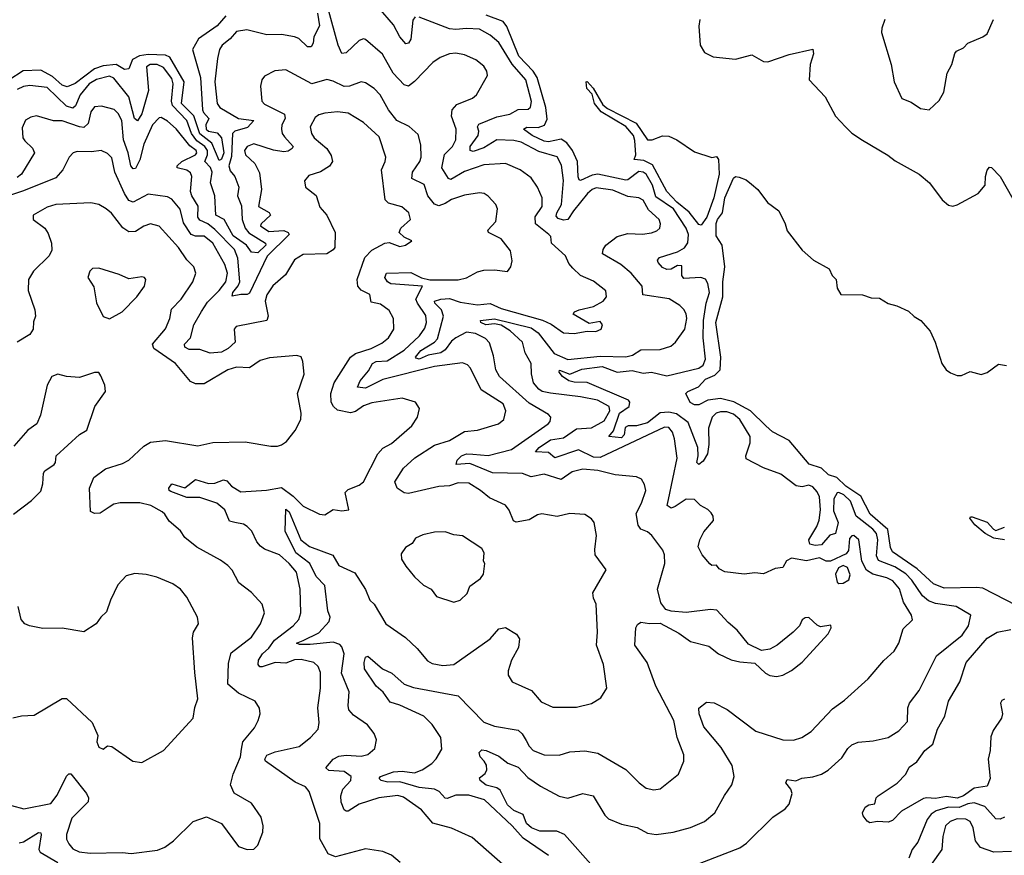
# Model space of a CAD drawing. Extents: x 2087054 to 2277909, y 548907 to 753496.
# Tile 260 of 444: x 2162327 to 2166904, y 693478 to 697364. Entities that reach past the tile are written whole.
import ezdxf

# ---------------------------------------------------------------- set-up
doc = ezdxf.new("R2010")
doc.units = 0

msp = doc.modelspace()

# ---------------------------------------------------------------- linework, layer by layer
at = {"layer": '0CON20XD'}
for points in [[(2163285, 697382.7), (2163244.8, 697335), (2163158.4, 697275), (2163131.1, 697225), (2163167.2, 697095), (2163177.6, 696945), (2163181.9, 696931.9), (2163205.9, 696905), (2163192.5, 696875), (2163193.8, 696855), (2163205, 696846.2), (2163245, 696837.3), (2163265.8, 696815), (2163277, 696745), (2163265, 696714.6), (2163255, 696708.5), (2163220.5, 696790.5), (2163165, 696833), (2163137.2, 696917.2), (2163079.9, 696975), (2163091.7, 697075), (2163025, 697190.4), (2163005, 697198.4), (2162925, 697202.6), (2162883.6, 697196.4), (2162851, 697179), (2162834.8, 697135.2), (2162815, 697133), (2162775, 697155.1), (2162715, 697148.9), (2162675, 697134.9), (2162585, 697066.9), (2162548.1, 697051.9), (2162525, 697060), (2162479.2, 697099.2), (2162425, 697129.9), (2162343.6, 697126.4), (2162276.9, 697083.1)], [(2163711.4, 697395), (2163720.5, 697335), (2163694.1, 697285), (2163692.2, 697255), (2163682, 697238), (2163665, 697238.2), (2163625, 697276.6), (2163605, 697284.7), (2163545, 697294.7), (2163476.2, 697293.8), (2163383.3, 697316.7), (2163335, 697309.1), (2163305.2, 697274.8), (2163268.5, 697245), (2163255.4, 697225), (2163246.1, 697183.9), (2163234.7, 697075), (2163245.5, 696974.5), (2163258.2, 696955), (2163344.5, 696904.5), (2163415.7, 696895), (2163386.8, 696863.2), (2163327.3, 696845), (2163317, 696835), (2163311.7, 696728.3), (2163299, 696685), (2163305, 696661.4), (2163328.1, 696635), (2163346.2, 696585), (2163339.7, 696545), (2163358.9, 696498.9), (2163361.6, 696435), (2163375, 696395.2), (2163392.9, 696372.9), (2163469.8, 696325), (2163472, 696315), (2163435, 696279.6), (2163405, 696282.1), (2163381.6, 696315), (2163319.1, 696359.1), (2163278, 696435), (2163239.5, 696455), (2163233.9, 696545), (2163214.8, 696605), (2163222.1, 696655), (2163215, 696676.5), (2163187.7, 696705), (2163200.1, 696735), (2163200.3, 696755), (2163187.4, 696775), (2163150.3, 696800.3), (2163126.4, 696835), (2163105, 696895.9), (2163037.1, 696965), (2163033, 696985), (2163041.2, 697065), (2163035, 697090), (2162995, 697142.4), (2162966, 697155), (2162933.7, 697156.3), (2162916.2, 697145), (2162926.3, 697035), (2162895, 696926.7), (2162875, 696893.5), (2162861.4, 696905), (2162834.5, 697005), (2162765, 697091.6), (2162745, 697100.7), (2162685, 697086.4), (2162650.8, 697065), (2162607.9, 697015), (2162586.6, 696963.4), (2162575, 696952.5), (2162545, 696962.5), (2162455, 697048.1), (2162375, 697058.4), (2162345, 697053.8), (2162315, 697038.9)], [(2165390.7, 694510.7), (2165445, 694472.5), (2165531.2, 694451.2), (2165576.2, 694415), (2165635, 694386.9), (2165675, 694377.1), (2165745, 694371.2), (2165795, 694324.2), (2165815, 694314.3), (2165845, 694310), (2165875, 694316.2), (2165915, 694338), (2165964.2, 694375.8), (2166085, 694507.5), (2166100, 694535), (2166098.3, 694548.3), (2166050.7, 694540.7), (2166035, 694547.5), (2165995, 694583.3), (2165978.3, 694581.7), (2165965, 694572.5), (2165952.5, 694545), (2165922.5, 694515), (2165848.1, 694455), (2165815, 694436.5), (2165775, 694430), (2165715, 694459.2), (2165662.2, 694525), (2165620.6, 694560.6), (2165568.5, 694618.5), (2165538.8, 694621.2), (2165425, 694607.3), (2165355, 694612.5), (2165331.7, 694621.7), (2165308, 694652), (2165292.3, 694715), (2165326.3, 694835), (2165325.3, 694875), (2165317.1, 694897.1), (2165265.3, 694965.3), (2165245, 694982.7), (2165214.3, 694994.3), (2165202.8, 695012.8), (2165193.1, 695066.9), (2165217.5, 695115), (2165237.5, 695175), (2165232.5, 695202.5), (2165217.5, 695227.5), (2165195, 695238.6), (2165095, 695247.1), (2165015, 695266.9), (2164945, 695273.8), (2164895, 695261.1), (2164845, 695225.3), (2164765, 695250), (2164705, 695237.9), (2164665, 695254.2), (2164525, 695255.9), (2164419.4, 695299.4), (2164356, 695296), (2164360.2, 695315), (2164381.2, 695335), (2164405, 695344.8), (2164433.4, 695343.4), (2164505, 695336.7), (2164613.3, 695365), (2164783.5, 695485), (2164792.7, 695495), (2164795.6, 695515), (2164785, 695527.3), (2164695, 695580.5), (2164558, 695705), (2164540.5, 695735), (2164530.6, 695800.6), (2164511.8, 695861.8), (2164492, 695882), (2164445.5, 695905), (2164405, 695910.8), (2164355, 695883.8), (2164335, 695869.4), (2164305, 695828.5), (2164285.1, 695814.9), (2164226.6, 695803.4), (2164185, 695785.2), (2164169.8, 695789.8), (2164167.2, 695795), (2164192.2, 695825), (2164256, 695864), (2164270, 695880), (2164297, 695985), (2164288, 696015), (2164257.5, 696045), (2164255.5, 696055), (2164285, 696063.7), (2164325, 696067), (2164375, 696050), (2164455, 696038.5), (2164515, 696043.8), (2164565, 696021.5), (2164757.3, 695967.3), (2164797.5, 695947.5), (2164855, 695907.3), (2164905, 695904.5), (2164965, 695915.7), (2165005, 695914.5), (2165030, 695925), (2165037.1, 695945), (2165025, 695960), (2164975, 695950.8), (2164900, 695995), (2164906.2, 696005), (2164928, 696015), (2164995, 696030), (2165039.1, 696055), (2165055.5, 696075), (2165052.8, 696102.8), (2164995, 696147.3), (2164935, 696174.6), (2164898.3, 696208.3), (2164880.2, 696230.2), (2164865.2, 696265.2), (2164800, 696325), (2164795.6, 696355), (2164787.5, 696365), (2164725.3, 696415), (2164723.5, 696446.5), (2164756.4, 696495), (2164756.2, 696535), (2164733.8, 696585), (2164705, 696628.9), (2164654.2, 696665), (2164585, 696694.6), (2164485, 696689.7), (2164395, 696658), (2164331.1, 696621.1), (2164320.5, 696625), (2164290, 696675), (2164302.8, 696737.2), (2164339.7, 696775), (2164355.2, 696805), (2164356.5, 696855), (2164334.7, 696914.7), (2164338.2, 696945), (2164359.9, 696970.1), (2164431.5, 696998.5), (2164451.4, 697015), (2164502, 697105), (2164498.6, 697125), (2164485, 697147.5), (2164447.3, 697177.3), (2164395, 697200.4), (2164355, 697207.9), (2164325, 697205.5), (2164281.9, 697188.1), (2164247.5, 697165), (2164162.7, 697077.3), (2164135, 697054.6), (2164115, 697060.4), (2164063.9, 697115), (2164013.6, 697203.6), (2163935, 697271.9), (2163925, 697274.4), (2163905, 697266.7), (2163845, 697209.6), (2163825, 697206.4), (2163807.7, 697245), (2163760.6, 697415)], [(2164165, 697376.6), (2164155, 697361.2), (2164145, 697274.2), (2164135, 697255.6), (2164121.9, 697251.9), (2164093.7, 697285), (2164065, 697340), (2163995, 697421.2)], [(2165415, 693412.5), (2165675, 693513.1), (2165706, 693534), (2165828, 693655), (2165885, 693694.3), (2165904.5, 693715.5), (2165917.8, 693765), (2165911.9, 693785), (2165889.1, 693815), (2165895, 693830.6), (2165935, 693824.4), (2165963, 693837), (2166015, 693842.7), (2166055, 693855.5), (2166085, 693873.1), (2166149.1, 693930.9), (2166177.1, 693975), (2166195, 693991.4), (2166225.7, 694004.3), (2166295, 694010), (2166363.9, 694026.1), (2166414.1, 694055.9), (2166455, 694100), (2166456.1, 694163.9), (2166464, 694185), (2166508.8, 694245), (2166589.1, 694405), (2166708.2, 694501.8), (2166737.8, 694545), (2166748.1, 694595), (2166681.4, 694635), (2166585, 694649.2), (2166552, 694662), (2166524.6, 694684.6), (2166475, 694757.9), (2166447.3, 694787.3), (2166395, 694820), (2166319.2, 694849.2), (2166310.3, 694870.3), (2166316.4, 694945), (2166309.8, 694975), (2166292.9, 694995), (2166215.4, 695055.4), (2166188.8, 695125), (2166157.9, 695155), (2166135, 695165.2), (2166127, 695163), (2166112.6, 695135), (2166109.8, 695079.8), (2166132, 695025), (2166120, 694975), (2166094, 694966), (2166055, 694922), (2166025, 694918.3), (2165999.7, 694925), (2165995.7, 694945), (2166033.1, 695006.9), (2166043.1, 695036.9), (2166050.1, 695085), (2166045.5, 695145), (2166035, 695168.8), (2166015, 695191.5), (2165995, 695198.8), (2165965, 695191.1), (2165936.4, 695196.4), (2165865, 695251.1), (2165785, 695279.4), (2165705, 695322), (2165703.5, 695335), (2165723.7, 695396.3), (2165723.3, 695425), (2165675.7, 695505), (2165645, 695529.3), (2165615, 695540.2), (2165585, 695540.6), (2165565, 695534.2), (2165545.8, 695515), (2165529.9, 695465), (2165531.2, 695388.8), (2165524.1, 695345), (2165505, 695311), (2165485, 695294.7), (2165474.8, 695305), (2165481, 695335), (2165479.8, 695375), (2165435, 695490), (2165380.7, 695530.7), (2165345, 695538.9), (2165304.7, 695535.3), (2165245, 695488.8), (2165195, 695475.5), (2165155.4, 695475.4), (2165142.6, 695467.4), (2165137.2, 695432.8), (2165125, 695418.7), (2165065.8, 695425), (2165087.8, 695452.2), (2165115, 695534.8), (2165160.6, 695565), (2165163.8, 695585), (2165157.2, 695595), (2164965, 695676.9), (2164905, 695677.7), (2164879.4, 695685), (2164850.4, 695705), (2164835.8, 695725), (2164836.7, 695733.3), (2164885, 695715.8), (2164940.8, 695739.2), (2165035, 695751.8), (2165105, 695725.5), (2165175, 695732.4), (2165225, 695719.6), (2165265, 695724.8), (2165335, 695707.9), (2165485, 695743.3), (2165505, 695757.3), (2165514.8, 695785.2), (2165505.1, 695885), (2165505.4, 695965), (2165518.5, 696045), (2165533.7, 696095), (2165526.7, 696136.7), (2165515, 696157.3), (2165494.3, 696164.3), (2165415, 696160.2), (2165405.8, 696175), (2165405, 696219.2), (2165385, 696221.1), (2165356, 696204), (2165335, 696202.3), (2165315, 696211.8), (2165295.5, 696235), (2165291.9, 696245), (2165302, 696258), (2165385, 696284.2), (2165417.1, 696302.9), (2165433.1, 696326.9), (2165436.6, 696365), (2165425.2, 696395), (2165366.4, 696485), (2165285, 696540), (2165268.8, 696595), (2165239.6, 696645), (2165225, 696655.3), (2165205, 696657.8), (2165155, 696619), (2165145, 696617.2), (2165015, 696644.9), (2164988.6, 696641.4), (2164935, 696616.8), (2164928.8, 696618.8), (2164922.9, 696632.9), (2164919.8, 696705), (2164896.5, 696755), (2164870.9, 696790.9), (2164845, 696807.7), (2164785, 696796.4), (2164765, 696799.5), (2164709.7, 696825), (2164668.9, 696855), (2164685, 696864.6), (2164737.4, 696862.6), (2164766.8, 696873.2), (2164778.9, 696901.1), (2164773.6, 696955), (2164732.5, 697095), (2164714, 697125), (2164647.4, 697195), (2164592.1, 697332.1), (2164575.3, 697355), (2164495.6, 697385)], [(2164995, 693422.9), (2164859.4, 693575), (2164825, 693590.5), (2164745, 693589.6), (2164706.2, 693605), (2164683.6, 693625), (2164667.2, 693667.2), (2164625, 693685.5), (2164595, 693712.3), (2164560.8, 693780.8), (2164545, 693790.8), (2164495, 693804.3), (2164468.1, 693825), (2164465, 693838.8), (2164491.7, 693858.3), (2164498.8, 693875), (2164497.7, 693897.7), (2164486.7, 693915), (2164467.5, 693935), (2164463.6, 693956.4), (2164475, 693968.6), (2164495, 693965.6), (2164555, 693938.6), (2164596.5, 693906.5), (2164645, 693887.8), (2164689.6, 693839.6), (2164748.9, 693798.9), (2164835, 693752.6), (2164875, 693744.2), (2164945, 693765.8), (2164993.6, 693753.6), (2165048.1, 693665), (2165065, 693647.7), (2165125, 693623.2), (2165197, 693607), (2165245, 693580.3), (2165285.3, 693574.7), (2165365, 693584.7), (2165445, 693606.9), (2165510, 693635), (2165559.4, 693675), (2165603.8, 693756.2), (2165638, 693805), (2165648, 693845), (2165638.6, 693895), (2165588.9, 693978.9), (2165507.9, 694075), (2165485.7, 694135), (2165485, 694162.5), (2165520.5, 694189.5), (2165555, 694187.1), (2165615.5, 694155.5), (2165748.8, 694055), (2165875, 694015.5), (2165925, 694013.5), (2165963.8, 694026.2), (2166006.2, 694053.8), (2166105, 694158.8), (2166161.3, 694198.7), (2166271.2, 694298.8), (2166345, 694384.3), (2166392.6, 694427.4), (2166414.4, 694465), (2166435, 694531.2), (2166477.8, 694572.2), (2166473.5, 694595), (2166435.6, 694655.6), (2166416.8, 694716.8), (2166385.9, 694754.1), (2166358.5, 694768.5), (2166292.9, 694785), (2166263.8, 694803.8), (2166242, 694845), (2166228.6, 694945), (2166205, 694964.7), (2166195, 694963.4), (2166185, 694951.5), (2166179.4, 694895), (2166170, 694880), (2166096, 694846), (2166076.1, 694846.1), (2166045, 694862), (2165985, 694847.5), (2165915, 694860), (2165892.2, 694847.8), (2165875, 694816.2), (2165838.7, 694811.3), (2165785, 694787.5), (2165745, 694790.8), (2165695, 694785.8), (2165605, 694796), (2165579.5, 694809.5), (2165566.7, 694826.7), (2165545, 694826.2), (2165535, 694833.8), (2165499.2, 694875), (2165481.7, 694911.7), (2165488.6, 694945), (2165507.3, 694982.7), (2165552.6, 695035), (2165551, 695055), (2165541.3, 695071.3), (2165526.4, 695086.4), (2165491.8, 695105), (2165465, 695133.3), (2165425, 695133.4), (2165375, 695099.7), (2165355, 695092.9), (2165337.8, 695105), (2165342.9, 695132.9), (2165383.2, 695325), (2165371.7, 695415), (2165361.8, 695445), (2165345, 695467.3), (2165325, 695469.1), (2165025, 695328.4), (2164995, 695330), (2164925, 695364.3), (2164815, 695326.2), (2164785, 695351.5), (2164724.5, 695354.5), (2164741.8, 695375), (2164795, 695410.2), (2164855, 695419.8), (2164915, 695461.5), (2164985, 695465.2), (2165045, 695498), (2165070, 695545), (2165067.9, 695565), (2165013.1, 695595), (2164935, 695609.5), (2164795, 695626.3), (2164756, 695635), (2164740, 695645), (2164715.7, 695675), (2164706.3, 695716.3), (2164704.5, 695765), (2164677.5, 695815), (2164665.3, 695865), (2164607.7, 695917.7), (2164565, 695942.8), (2164535, 695950.2), (2164493.8, 695945), (2164470.5, 695955), (2164468.8, 695965), (2164535, 695973.3), (2164705, 695931.6), (2164737.5, 695907.5), (2164811.6, 695811.6), (2164875, 695783.7), (2165025, 695798.9), (2165144.7, 695795.3), (2165176.4, 695803.6), (2165215, 695828.5), (2165305, 695829.6), (2165353.8, 695846.2), (2165375.6, 695865), (2165418.9, 695925), (2165429.1, 695975), (2165426.2, 695996.2), (2165415, 696016), (2165396, 696035), (2165346, 696066), (2165224.7, 696084.7), (2165220.4, 696125), (2165170.4, 696185), (2165121.5, 696225), (2165035.8, 696275), (2165039.5, 696295), (2165052.1, 696315), (2165105, 696355.5), (2165155, 696369.6), (2165223.1, 696366.9), (2165265, 696372.1), (2165288.6, 696381.4), (2165302.5, 696395), (2165305.8, 696415), (2165300, 696435), (2165249.8, 696479.8), (2165225, 696524.4), (2165205, 696536.2), (2165155, 696541.3), (2165085, 696571.6), (2165007.5, 696582.5), (2164988.9, 696575), (2164967.5, 696555), (2164901, 696475), (2164875, 696434.3), (2164855, 696432.1), (2164829.9, 696439.9), (2164821, 696451), (2164824, 696465), (2164846.4, 696505), (2164855.5, 696615.5), (2164846.7, 696686.7), (2164825.6, 696725.6), (2164741.2, 696751.2), (2164657.7, 696795), (2164625, 696802.5), (2164545, 696804.8), (2164485, 696767.7), (2164435, 696751.5), (2164420.8, 696755), (2164421.4, 696775), (2164458.9, 696825), (2164461.7, 696845), (2164456, 696865), (2164461.9, 696878.1), (2164545, 696912.2), (2164605.8, 696924.2), (2164645, 696946.3), (2164691.6, 696948.4), (2164702.6, 696957.4), (2164706.2, 696983.8), (2164680.9, 697085), (2164616.6, 697156.6), (2164555, 697257.2), (2164515, 697291.8), (2164465, 697320.3), (2164405, 697323.8), (2164355, 697317.8), (2164325, 697321), (2164185, 697376)], [(2165488.6, 697365), (2165484.2, 697334.2), (2165490, 697245), (2165510.9, 697210.9), (2165551.3, 697191.3), (2165655, 697180.4), (2165730.5, 697200.5), (2165785, 697170), (2165805, 697168.6), (2165905, 697201.4), (2166015, 697226.7), (2166018, 697205), (2166001.2, 697155), (2165996.7, 697085), (2166071.2, 697005), (2166120, 696915), (2166165.8, 696865), (2166196.2, 696836.2), (2166245, 696804.3), (2166363.6, 696733.6), (2166397.2, 696707.2), (2166508, 696645), (2166556, 696605), (2166615, 696526.7), (2166645, 696501.2), (2166665, 696496.7), (2166685, 696503.3), (2166783.3, 696555), (2166816, 696595), (2166816.5, 696635), (2166825, 696663.8), (2166835, 696677.5), (2166845, 696676.7), (2166885.6, 696635), (2166970, 696485)], [(2166349.2, 697365), (2166334.4, 697325), (2166333.5, 697305), (2166378.8, 697155), (2166392, 697075), (2166427.3, 696997.3), (2166471.2, 696981.2), (2166515, 696951.2), (2166555.8, 696944.2), (2166601.7, 696988.3), (2166623.3, 697026.7), (2166639.4, 697115), (2166660.8, 697155), (2166675, 697207.5), (2166682.7, 697217.3), (2166715, 697233.3), (2166734.5, 697255.5), (2166805, 697284), (2166825, 697298.8), (2166854, 697365)], [(2164572.9, 693435), (2164430.2, 693560.2), (2164335, 693604.3), (2164248, 693628), (2164195, 693690), (2164111.7, 693748.3), (2164085, 693755.3), (2163996.7, 693745), (2163905.8, 693715), (2163855, 693683.8), (2163845, 693682.7), (2163835, 693690), (2163821.3, 693725), (2163819.6, 693755), (2163830, 693785), (2163867.3, 693825), (2163867.5, 693845), (2163835, 693868.1), (2163765, 693871.5), (2163750.6, 693885), (2163784.6, 693925), (2163811.3, 693938.7), (2163845, 693943), (2163915, 693939.2), (2163945, 693946.9), (2163978, 693975), (2163985.7, 694015), (2163974.5, 694045), (2163943.8, 694085), (2163879.2, 694129.2), (2163857.6, 694155), (2163853.5, 694175), (2163858.5, 694238.5), (2163822.8, 694325), (2163835.3, 694415), (2163825, 694447.3), (2163815, 694457.5), (2163785, 694469.6), (2163677.6, 694457.6), (2163628.5, 694458.5), (2163614.3, 694465), (2163645, 694476.3), (2163718.2, 694511.8), (2163766.5, 694565), (2163770.6, 694585), (2163759.4, 694615), (2163745, 694732.9), (2163704.8, 694775), (2163675.6, 694835.6), (2163610.7, 694885), (2163560.6, 694985), (2163565, 695087.5), (2163580, 695075), (2163634.9, 694944.9), (2163674.3, 694914.3), (2163783.3, 694873.3), (2163811.1, 694825), (2163885, 694791.5), (2163934.4, 694714.4), (2163955, 694664.4), (2163975.6, 694645), (2164028.9, 694555), (2164121.5, 694491.5), (2164175, 694439.5), (2164222.5, 694382.5), (2164245, 694370), (2164295, 694360.5), (2164345, 694364.4), (2164514.3, 694485), (2164555, 694530.6), (2164585, 694537.1), (2164636.4, 694506.4), (2164650.8, 694485), (2164646.7, 694445), (2164613.1, 694385), (2164597.5, 694335), (2164598, 694315), (2164616.2, 694285), (2164706, 694245), (2164751.2, 694191.2), (2164805, 694166), (2164915, 694167.1), (2164985.6, 694184.4), (2165029.5, 694210.5), (2165056, 694255), (2165040.6, 694365), (2165009.4, 694455), (2165013.3, 694515), (2165007.1, 694645), (2164995, 694673.8), (2164992.1, 694697.9), (2165053.3, 694805), (2165002.9, 694875), (2165000.3, 694899.7), (2165008.1, 694965), (2164998, 695025), (2164985, 695043.3), (2164955, 695063.3), (2164885, 695067.8), (2164825.8, 695054.2), (2164755, 695065.6), (2164735, 695061.1), (2164695, 695038.5), (2164635, 695027.1), (2164623.4, 695033.4), (2164603, 695083), (2164585, 695105.6), (2164510.6, 695140.6), (2164470, 695175), (2164415, 695207.9), (2164365, 695210), (2164325, 695196.8), (2164275, 695192.7), (2164135, 695160.4), (2164115, 695163.8), (2164082.5, 695185), (2164071.1, 695215), (2164111.4, 695278.6), (2164164.4, 695325.6), (2164255, 695384.6), (2164325, 695406.9), (2164395, 695448.8), (2164455, 695454.6), (2164553.8, 695485), (2164577.5, 695505), (2164587.5, 695545), (2164575, 695577.5), (2164472.2, 695642.2), (2164423.6, 695743.6), (2164408.6, 695758.6), (2164385, 695768.5), (2164255, 695750.9), (2164015, 695690.5), (2163935, 695649.9), (2163898.2, 695655), (2163910.3, 695685), (2163949.3, 695730.7), (2163967, 695765), (2163985, 695773.8), (2164035, 695777.8), (2164115, 695827.6), (2164186.4, 695893.6), (2164211.1, 695928.9), (2164218, 695955), (2164215, 695988.6), (2164176.5, 696045), (2164169.4, 696065), (2164200, 696125), (2164052.5, 696135), (2164037.5, 696145), (2164024.7, 696165), (2164032.9, 696185), (2164145, 696188.5), (2164195, 696163.1), (2164233.4, 696153.4), (2164365, 696154.8), (2164405, 696164.2), (2164455, 696191.1), (2164485, 696199.2), (2164535, 696200.5), (2164595, 696192.5), (2164610.6, 696215), (2164617.2, 696242.8), (2164608.9, 696288.9), (2164565, 696344.4), (2164506, 696375), (2164504, 696385), (2164540, 696425), (2164548, 696485), (2164541.2, 696505), (2164505, 696544), (2164486.7, 696555), (2164465, 696558.2), (2164395, 696547.5), (2164335, 696528.4), (2164305, 696508.9), (2164275, 696497.8), (2164255, 696505.9), (2164224.3, 696545), (2164208.3, 696598.3), (2164150.9, 696625), (2164153.5, 696655), (2164187.7, 696705), (2164193.6, 696725), (2164192, 696782), (2164179.7, 696829.7), (2164137.3, 696867.3), (2164080, 696895), (2164041.5, 696945), (2164002.7, 697015), (2163975, 697043.5), (2163935, 697070), (2163914.6, 697075.4), (2163860, 697055), (2163835, 697053.2), (2163785, 697078.8), (2163755, 697085.5), (2163685, 697066.2), (2163565, 697131.5), (2163513.7, 697126.3), (2163465, 697100.8), (2163452.9, 697085), (2163447.1, 697055), (2163453.1, 696985), (2163465, 696971.1), (2163558.5, 696925), (2163562, 696905), (2163546.5, 696875), (2163543.6, 696855), (2163546.9, 696835), (2163559, 696819), (2163597.8, 696775), (2163594.4, 696765), (2163575, 696752.9), (2163555, 696749.5), (2163506.8, 696756.8), (2163415, 696786.1), (2163385.3, 696774.7), (2163372.2, 696755), (2163376.2, 696735), (2163420.4, 696695), (2163442.4, 696652.4), (2163451.1, 696575), (2163436.7, 696495), (2163487.3, 696467.3), (2163493.5, 696455), (2163450, 696415), (2163446.7, 696405), (2163485, 696378.4), (2163555, 696383.1), (2163574.6, 696375), (2163579.4, 696365), (2163477.4, 696265), (2163395, 696092.1), (2163385, 696085.2), (2163355, 696086.3), (2163315, 696078), (2163317.7, 696095), (2163343.6, 696126.4), (2163351.1, 696145), (2163341.9, 696255), (2163325.2, 696295), (2163235, 696388.7), (2163201.9, 696415), (2163165, 696431), (2163155.2, 696445), (2163157.4, 696497.4), (2163127.6, 696545), (2163121.6, 696565), (2163127.4, 696635), (2163121.6, 696651.6), (2163104.5, 696664.5), (2163058.6, 696675), (2163060, 696685), (2163081.4, 696705), (2163144.6, 696735), (2163150.6, 696745), (2163147.8, 696755), (2163117.8, 696777.8), (2163055, 696856.2), (2163015, 696892.7), (2162985, 696908.5), (2162975, 696907.8), (2162945, 696874.6), (2162904.9, 696785), (2162885, 696712.9), (2162865, 696671.9), (2162855, 696671.1), (2162843.7, 696685), (2162832.2, 696745), (2162809.2, 696805), (2162801.9, 696895), (2162785, 696928.2), (2162765.7, 696945.7), (2162707.4, 696962.6), (2162675, 696958.2), (2162657.3, 696935), (2162645, 696881.8), (2162625, 696863.4), (2162605, 696865.2), (2162525, 696894.1), (2162485, 696893.8), (2162405, 696916.9), (2162378.8, 696911.2), (2162355, 696896.9), (2162338.3, 696861.7), (2162342.5, 696815), (2162350.5, 696800.5), (2162387.1, 696767.1), (2162396.2, 696745), (2162336.1, 696645), (2162315, 696630.2)], [(2165495, 696409.1), (2165485, 696411.8), (2165438.9, 696468.9), (2165381.9, 696515), (2165335, 696565.4), (2165269.3, 696689.3), (2165229.1, 696709.1), (2165183.6, 696713.6), (2165190.8, 696735), (2165187.1, 696802.9), (2165180, 696825), (2165145, 696867.5), (2165030, 696935), (2164999.1, 696975), (2164988.2, 697018.2), (2164964.1, 697044.1), (2164960, 697075), (2164965, 697076.2), (2164993.3, 697045), (2165037.4, 696967.4), (2165060.3, 696950.3), (2165192.9, 696882.9), (2165245, 696806), (2165267.5, 696805), (2165315, 696823.3), (2165345, 696822.5), (2165382.5, 696805), (2165465, 696750), (2165545, 696723.3), (2165567, 696727), (2165575.7, 696714.3), (2165578.4, 696645), (2165553.6, 696535), (2165522, 696445), (2165495, 696409.1)], [(2164096.2, 693445), (2164055, 693478), (2164015.7, 693495.7), (2163935, 693507.5), (2163795, 693470), (2163761.9, 693485), (2163722.5, 693555), (2163722.5, 693625), (2163672.9, 693775), (2163656.3, 693796.3), (2163608.3, 693818.3), (2163470, 693915), (2163466.7, 693925), (2163476, 693944), (2163515, 693959.3), (2163625.7, 693984.3), (2163679.4, 694025), (2163714.3, 694065), (2163719.4, 694095), (2163713.7, 694163.7), (2163726.2, 694255), (2163725, 694327.5), (2163715.3, 694355.3), (2163695, 694374.5), (2163635, 694388), (2163605, 694387.6), (2163565, 694371.8), (2163515, 694374.2), (2163455, 694353.9), (2163444, 694355), (2163435.6, 694365), (2163437.3, 694385), (2163455.3, 694415), (2163485, 694441.1), (2163512.3, 694477.7), (2163598.8, 694545), (2163624.5, 694575), (2163634.6, 694605), (2163630.7, 694715), (2163614.5, 694795), (2163580, 694835), (2163535, 694874.5), (2163465, 694901.8), (2163446.7, 694915), (2163430, 694935), (2163406.5, 694985), (2163385, 695007.5), (2163367.2, 695017.2), (2163327.5, 695025), (2163302.4, 695032.4), (2163280.7, 695085), (2163243.5, 695115), (2163165, 695141.5), (2163105, 695142.6), (2163030.5, 695170.5), (2163022.1, 695175), (2163020.9, 695185), (2163034.8, 695205.2), (2163095, 695187.2), (2163144.4, 695225.6), (2163205, 695206.4), (2163235, 695208.8), (2163275, 695223.8), (2163289.6, 695219.6), (2163312, 695195), (2163355, 695168.1), (2163475, 695175.8), (2163545, 695188), (2163598, 695148), (2163645, 695102), (2163721.2, 695065), (2163745, 695061.9), (2163785, 695085.8), (2163825, 695080), (2163856.7, 695085), (2163840, 695165), (2163855, 695178.8), (2163905, 695198.8), (2163926.2, 695215), (2163991.8, 695345), (2164015, 695371.1), (2164055, 695393.3), (2164150.8, 695475), (2164175.8, 695515), (2164186, 695555), (2164166.7, 695585), (2164105, 695604.4), (2163965, 695582.1), (2163925, 695567.7), (2163888.3, 695541.7), (2163865, 695535.9), (2163805, 695548.5), (2163785.5, 695565), (2163775.4, 695585), (2163773.5, 695625), (2163789.7, 695675), (2163865.4, 695795), (2163888.1, 695811.9), (2163961.4, 695835), (2164011, 695859), (2164042.5, 695885), (2164067.1, 695925), (2164064.6, 695975), (2164045, 696012.2), (2164005, 696041.2), (2163960.4, 696050.4), (2163955.3, 696085.3), (2163915, 696105.5), (2163899.1, 696125), (2163896.8, 696155), (2163931.8, 696258.2), (2163965, 696292.9), (2164025, 696324.4), (2164045, 696327.5), (2164095, 696309.5), (2164121.2, 696315), (2164150, 696335), (2164115, 696352.5), (2164090.8, 696375), (2164099.4, 696395), (2164143.6, 696435), (2164135.5, 696465), (2164103, 696493), (2164041.3, 696511.3), (2164026.2, 696526.2), (2164008.9, 696665), (2164026.9, 696705), (2164028.8, 696725), (2163998.8, 696818.8), (2163925.8, 696885.8), (2163855, 696930), (2163805, 696936.2), (2163745, 696928.9), (2163718.2, 696921.8), (2163701.2, 696908.8), (2163677.7, 696865), (2163683.5, 696835), (2163696.9, 696815), (2163755.5, 696765), (2163775, 696732), (2163781.5, 696705), (2163767.4, 696682.6), (2163725, 696657.1), (2163671.3, 696638.7), (2163652, 696615), (2163656.2, 696585), (2163705, 696545.8), (2163715, 696517.5), (2163722.4, 696492.4), (2163755.7, 696455), (2163794.2, 696375), (2163792, 696305), (2163785, 696293.8), (2163754.5, 696275.5), (2163645, 696272.7), (2163605, 696247.1), (2163562.9, 696177.1), (2163503.8, 696126.2), (2163475.9, 696085), (2163469.1, 696055), (2163483.1, 695985), (2163476.9, 695965), (2163332.9, 695937.1), (2163323.9, 695925), (2163329.3, 695865), (2163296.9, 695835), (2163265, 695817.8), (2163212.4, 695812.4), (2163165, 695829.5), (2163115, 695830), (2163095, 695840.4), (2163093.2, 695855), (2163120.7, 695885), (2163137.2, 695945), (2163172.7, 696007.3), (2163200, 696050), (2163255, 696104.4), (2163285.2, 696145), (2163293.3, 696185), (2163281.4, 696225), (2163225, 696324.7), (2163185, 696357.5), (2163145, 696357), (2163125, 696365.3), (2163089.2, 696419.2), (2163072.9, 696482.9), (2163035, 696530), (2163015, 696540), (2162925, 696553.1), (2162855, 696515.4), (2162835, 696523.2), (2162814.4, 696555), (2162770, 696655), (2162755, 696722), (2162735, 696741.9), (2162706.4, 696756.4), (2162660.7, 696749.3), (2162595, 696751.5), (2162576.2, 696745), (2162557.5, 696725), (2162528.1, 696665), (2162495, 696628.9), (2162345, 696567.6), (2162225, 696529.6)], [(2167015, 694611.3), (2166805, 694719.4), (2166775, 694723.8), (2166625, 694720.7), (2166575, 694740.5), (2166500.1, 694810.1), (2166385, 694889.1), (2166375, 694909.2), (2166362.5, 694992.5), (2166281.3, 695065), (2166237.7, 695147.7), (2166168.3, 695195), (2166125.4, 695235.4), (2166087.8, 695247.8), (2166055, 695278.1), (2165996.9, 695296.9), (2165905, 695407.5), (2165827.6, 695447.6), (2165795.8, 695475), (2165724.2, 695544.2), (2165647.4, 695587.4), (2165585, 695602.9), (2165525.9, 695594.1), (2165485, 695573.3), (2165465, 695572.8), (2165444.2, 695584.2), (2165424.3, 695625.7), (2165432.5, 695635), (2165482.9, 695657.1), (2165515, 695692.2), (2165558.7, 695711.3), (2165584.2, 695735.8), (2165586.1, 695795), (2165562.8, 695955), (2165595.6, 696075), (2165595.8, 696144.2), (2165605.3, 696215), (2165592.2, 696315), (2165565, 696358.8), (2165564.2, 696415.8), (2165571.3, 696435), (2165594.7, 696465), (2165604.8, 696535.2), (2165645, 696627.5), (2165655, 696634), (2165672.3, 696632.3), (2165705, 696618.8), (2165728.9, 696598.9), (2165758, 696575), (2165804.1, 696514.1), (2165856.7, 696475), (2165886.2, 696415), (2165895, 696382.5), (2165965, 696292.5), (2166017.5, 696245), (2166090, 696205), (2166103.9, 696173.9), (2166122.5, 696155), (2166128, 696115), (2166145, 696086.2), (2166245, 696083.8), (2166285, 696070), (2166325, 696068.8), (2166365, 696044), (2166405, 696033.8), (2166459.1, 696009.1), (2166485, 695983.8), (2166516.7, 695965), (2166560, 695915), (2166583.8, 695865), (2166614, 695765), (2166633.8, 695735), (2166655, 695721.2), (2166685, 695710), (2166705, 695710), (2166745, 695727.5), (2166796.1, 695713.9), (2166825, 695723.3), (2166877.7, 695762.3), (2166915, 695755.8)], [(2162289.8, 693709.8), (2162346.6, 693693.4), (2162471.9, 693718.1), (2162501.9, 693758.1), (2162545, 693846.2), (2162555, 693856), (2162565, 693856), (2162638.1, 693765), (2162647.1, 693745), (2162645, 693726.7), (2162570, 693650), (2162544.6, 693575), (2162545, 693553.3), (2162555, 693530.8), (2162575, 693507.5), (2162604.4, 693494.4), (2162655, 693487.1), (2162805, 693490.6), (2162845, 693485.7), (2162967.9, 693502.1), (2163001.2, 693515), (2163042, 693545), (2163134, 693635), (2163195, 693656.4), (2163265.4, 693625.4), (2163345, 693518), (2163385, 693504), (2163415, 693506.2), (2163433.8, 693525), (2163457.5, 693585), (2163459.2, 693615), (2163449.2, 693655), (2163405, 693720), (2163325, 693767.1), (2163307.8, 693805), (2163319.8, 693855), (2163353.3, 693935), (2163358.9, 693971.1), (2163365.2, 694005), (2163419.1, 694070.9), (2163436.5, 694105), (2163444.4, 694135), (2163442.1, 694162.1), (2163422.5, 694195), (2163345, 694232.3), (2163294.2, 694274.2), (2163298, 694372), (2163311, 694419), (2163405, 694491.8), (2163446.4, 694555), (2163465.4, 694605), (2163455, 694645.8), (2163405, 694700), (2163345.7, 694745), (2163314.5, 694804.5), (2163295, 694826), (2163261.1, 694851.1), (2163150.2, 694910.2), (2163095, 694956), (2163075, 694986.2), (2163022, 695032), (2163002, 695065), (2162988.8, 695075), (2162936.2, 695105), (2162885, 695117.3), (2162795, 695116.5), (2162765, 695111.1), (2162742.9, 695097.1), (2162700.6, 695069.4), (2162675, 695067.8), (2162656.1, 695076.1), (2162651.9, 695185), (2162672.5, 695235), (2162725.4, 695274.6), (2162805, 695300), (2162834.6, 695315.4), (2162905, 695380), (2162935, 695398.5), (2163005, 695407.1), (2163155, 695382), (2163225, 695397.8), (2163375, 695401.1), (2163495, 695380), (2163525, 695380), (2163545, 695386.2), (2163567, 695403), (2163607.3, 695452.7), (2163634.2, 695505), (2163635.7, 695534.3), (2163618.2, 695625), (2163649.2, 695715), (2163644, 695774), (2163635.9, 695795.9), (2163615, 695802), (2163488.1, 695791.9), (2163445, 695779.4), (2163395, 695744.4), (2163335, 695747.5), (2163295, 695736.2), (2163185, 695670), (2163145, 695670), (2163120.6, 695680.6), (2163050.9, 695765), (2162950.6, 695835), (2162944.4, 695854.4), (2163005, 695925.7), (2163025, 695973.8), (2163033, 696017), (2163078.5, 696065), (2163131.8, 696145), (2163145.6, 696185), (2163136.7, 696215), (2163105, 696247.5), (2163066.2, 696305), (2162975, 696404.5), (2162935, 696414.5), (2162905, 696404.4), (2162865, 696378.9), (2162835, 696376.9), (2162806, 696396), (2162753.9, 696463.9), (2162729.2, 696485), (2162695, 696504.4), (2162658.3, 696511.7), (2162495, 696504.6), (2162455, 696492.7), (2162390, 696455), (2162389.2, 696435), (2162443.8, 696393.8), (2162460, 696370), (2162475.5, 696325), (2162477.4, 696292.6), (2162464.6, 696265.4), (2162391.9, 696195), (2162368.9, 696155), (2162366.9, 696105), (2162397.5, 696015), (2162400, 695985), (2162391.2, 695958.8), (2162390, 695925), (2162375, 695900), (2162316, 695864)], [(2162745, 695973.3), (2162803.8, 696005), (2162872, 696075), (2162907.5, 696125), (2162913.3, 696155), (2162907.5, 696165), (2162895, 696168.8), (2162835, 696158.6), (2162789.3, 696179.3), (2162695, 696208), (2162665, 696206.2), (2162653.3, 696195), (2162644, 696165), (2162672.3, 696122.3), (2162685, 696047.5), (2162715, 695983.3), (2162745, 695973.3)], [(2162298.8, 695065), (2162382.1, 695127.9), (2162425, 695170.8), (2162435.5, 695205), (2162438, 695255), (2162444.4, 695265.6), (2162487.5, 695295), (2162494.2, 695305), (2162497.5, 695335), (2162605, 695434.4), (2162639.4, 695455), (2162677.1, 695565), (2162726, 695635), (2162722.5, 695665), (2162705, 695707.5), (2162695, 695722.5), (2162675, 695723.8), (2162605, 695700), (2162545, 695704.3), (2162505, 695715.7), (2162476.2, 695705), (2162455.6, 695665), (2162424.3, 695525), (2162407.5, 695485), (2162365, 695454.3), (2162299.4, 695380.6)], [(2166905, 694944.5), (2166855, 694953.1), (2166815.7, 694975), (2166767.1, 695015), (2166744.3, 695045), (2166747.5, 695052.5), (2166755, 695052), (2166825, 695027.1), (2166853.8, 694993.8), (2166865, 694988.6), (2166905.4, 695004.6)], [(2164345, 694655.8), (2164375, 694664.2), (2164407.5, 694695), (2164420.3, 694729.7), (2164468.8, 694765), (2164483.3, 694785), (2164490, 694835), (2164483.3, 694845), (2164486.7, 694885), (2164476.2, 694905), (2164385, 694963.8), (2164345, 694968), (2164305, 694981.4), (2164255, 694981.1), (2164202, 694968), (2164168, 694952), (2164151.7, 694928.3), (2164120.5, 694909.5), (2164100.8, 694879.2), (2164102.5, 694855), (2164122.1, 694822.1), (2164162.8, 694772.8), (2164205, 694734.2), (2164240, 694715), (2164265, 694681.2), (2164345, 694655.8)], [(2166135, 694742), (2166155, 694743.1), (2166181, 694759), (2166187.4, 694782.6), (2166175.8, 694815.8), (2166155, 694824.9), (2166134.2, 694815), (2166120.4, 694785), (2166127.7, 694747.7), (2166135, 694742)], [(2162295, 694117.5), (2162335, 694126.2), (2162395, 694129.2), (2162525, 694206.7), (2162545, 694206.7), (2162663.8, 694095), (2162690, 694035), (2162686.2, 694005), (2162695, 693981.2), (2162715, 693972), (2162735, 693986.7), (2162755, 693983.3), (2162853.3, 693915), (2162895, 693908.8), (2162995, 693965.6), (2163134.2, 694115), (2163140.8, 694165), (2163155.6, 694205), (2163142, 694328), (2163130.2, 694489.8), (2163135.4, 694515), (2163158.1, 694555), (2163153.1, 694585), (2163105, 694678), (2163075, 694715.6), (2163039.8, 694739.8), (2162965, 694771.8), (2162915, 694784.4), (2162862.3, 694787.7), (2162822.7, 694777.3), (2162783.6, 694736.4), (2162749.2, 694665), (2162730.5, 694609.5), (2162704.1, 694585.9), (2162682.5, 694555), (2162625, 694517.5), (2162525, 694534.3), (2162435, 694532.2), (2162372.5, 694545), (2162351.2, 694555), (2162334.2, 694575), (2162320, 694635)], [(2164785, 693477.3), (2164667.7, 693557.7), (2164617.1, 693615), (2164488.1, 693735), (2164415, 693758.1), (2164355, 693757.1), (2164315, 693742), (2164305, 693743.7), (2164276.7, 693775), (2164255, 693784.8), (2164185, 693792.7), (2164095, 693820.2), (2164038.5, 693818.5), (2164007.5, 693825), (2163998.1, 693835), (2164004.4, 693845), (2164065, 693866.4), (2164105, 693868.8), (2164161.9, 693861.9), (2164197.5, 693875), (2164243.8, 693905), (2164263, 693927), (2164289.1, 693970.9), (2164284.6, 694025), (2164245, 694086.7), (2164205.7, 694125), (2164095, 694176.1), (2164049.4, 694189.4), (2164017, 694237), (2163984.5, 694265), (2163930.7, 694345), (2163927.9, 694375), (2163935, 694400), (2163945, 694404), (2164014.6, 694344.6), (2164057.5, 694325), (2164115, 694273.1), (2164158.5, 694258.5), (2164365, 694220), (2164485, 694096.9), (2164535, 694078.9), (2164645, 694059.2), (2164663.1, 694043.1), (2164681.6, 694011.6), (2164695.5, 693985), (2164715, 693964.6), (2164765, 693944.4), (2164835, 693943.3), (2164885, 693958.5), (2164955, 693963.3), (2165015, 693952.2), (2165145, 693877.1), (2165206.7, 693815), (2165240.3, 693790.3), (2165275, 693782.5), (2165305, 693786.2), (2165390, 693855), (2165414.2, 693915), (2165414, 693945), (2165383.1, 694025), (2165368, 694105), (2165284.8, 694264.8), (2165243.9, 694375), (2165187.5, 694455), (2165190.8, 694535), (2165198.5, 694551.5), (2165215, 694562.5), (2165255, 694555.6), (2165305, 694558.1), (2165390.7, 694510.7)], [(2166905, 694204.7), (2166892.3, 694197.7), (2166886.5, 694185), (2166895.8, 694135), (2166891.7, 694115), (2166851.9, 694058.1), (2166842, 694028), (2166839.3, 693965), (2166829.6, 693925), (2166839.4, 693835), (2166825, 693798.8), (2166765, 693790.4), (2166715.2, 693755), (2166685, 693743.7), (2166635, 693750.5), (2166585, 693741.8), (2166545, 693745.8), (2166528.6, 693741.4), (2166426.4, 693683.6), (2166385, 693640), (2166365, 693631.2), (2166315, 693634.4), (2166278.8, 693628.8), (2166266.4, 693636.4), (2166248.8, 693661.2), (2166245.6, 693675), (2166258.3, 693701.7), (2166275, 693712.9), (2166302.5, 693717.5), (2166308.8, 693745), (2166318, 693755), (2166407, 693813), (2166447.1, 693855), (2166462.5, 693887.5), (2166497.4, 693912.6), (2166534.5, 693965), (2166571.9, 693995), (2166593.1, 694065), (2166627.5, 694125), (2166644.7, 694195), (2166698.2, 694285), (2166727.8, 694375), (2166825, 694486.9), (2166870.6, 694515), (2166935, 694528.4)], [(2166904.7, 693655.3), (2166885, 693645.5), (2166865, 693646.7), (2166814.5, 693704.5), (2166765, 693721.9), (2166735, 693717.4), (2166695, 693700.3), (2166645, 693701.8), (2166587.1, 693685), (2166565, 693669.8), (2166546, 693645), (2166501.9, 693538.1), (2166476.4, 693505), (2166461.2, 693465)], [(2166937.5, 693495), (2166855, 693491.8), (2166794.1, 693514.1), (2166770.2, 693545), (2166759.2, 693605), (2166746.4, 693635), (2166726.1, 693646.1), (2166685, 693647.4), (2166652.7, 693635), (2166631.8, 693615), (2166618.2, 693565), (2166614.6, 693505), (2166564, 693435)], [(2162325, 693536.3), (2162345, 693540), (2162415, 693583.2), (2162425, 693582), (2162427.2, 693572.8), (2162416.3, 693505), (2162421.8, 693491.8), (2162505, 693443.6)]]:
    msp.add_lwpolyline(points, dxfattribs=at)

doc.saveas('drawing.dxf')
